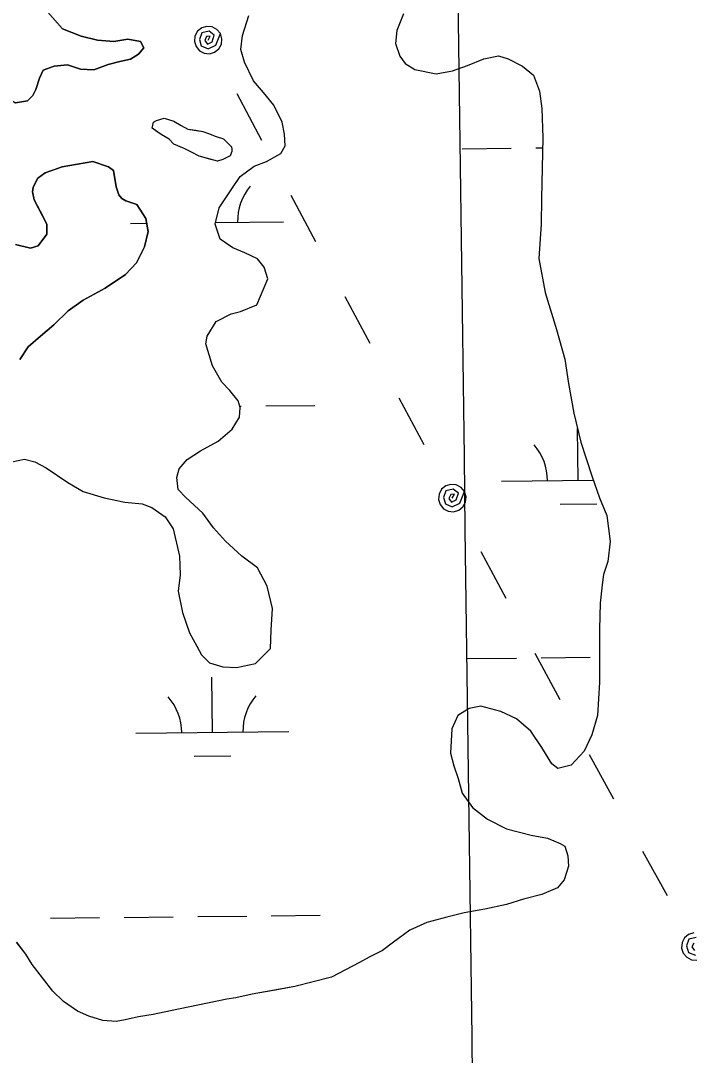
# Model space of a CAD drawing. Extents: x 3734862 to 3772949, y 391520 to 417239.
# Drawn here: x 3762459 to 3762898, y 408038 to 408713 of the extents above; entities that cross this region are included whole.
import ezdxf

# ---------------------------------------------------------------- set-up
doc = ezdxf.new("R2010")
doc.units = 0
for name, color, linetype in [('V-GRID-MAJR', 7, 'Continuous'), ('V-TOPO-SHOR', 7, 'Continuous'), ('V-UTIL-LINE', 7, 'Continuous'), ('V-WETL-SWMP', 7, 'Continuous')]:
    doc.layers.add(name, color=color, linetype=linetype)

msp = doc.modelspace()

# ---------------------------------------------------------------- linework, layer by layer
at = {"layer": 'V-GRID-MAJR'}
msp.add_spline([(3762898.112, 397163.154), (3762817.929, 403220.826), (3762737.7120000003, 409281.10000000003), (3762657.495, 415341.37700000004), (3762657.461, 415343.97500000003)], degree=3, dxfattribs=at)
at = {"layer": 'V-TOPO-SHOR'}
for points in [[(3762395.23, 408721.913), (3762406.983, 408708.88300000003), (3762415.5870000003, 408695.08), (3762423.0270000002, 408686.003), (3762436.36, 408674.14900000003), (3762449.3030000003, 408663.87), (3762455.977, 408659.912), (3762463.852, 408661.06), (3762467.4050000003, 408664.58900000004), (3762469.3880000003, 408668.515), (3762471.776, 408675.982), (3762474.1550000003, 408681.088), (3762481.25, 408683.816), (3762489.907, 408684.569), (3762498.551, 408681.782), (3762507.2060000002, 408681.356), (3762516.662, 408684.86), (3762524.145, 408686.8), (3762531.233, 408688.346)], [(3762531.233, 408688.346), (3762536.359, 408691.47500000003), (3762539.917, 408695.788), (3762537.572, 408699.733), (3762529.3140000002, 408701.336), (3762520.2600000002, 408699.798), (3762509.639, 408700.626), (3762499.028, 408703.419), (3762486.849, 408708.18700000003), (3762477.055, 408719.24)], [(3762562.2970000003, 408341.189), (3762565.009, 408327.363), (3762569.6950000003, 408313.929), (3762574.397, 408305.227), (3762577.532, 408299.689), (3762582.644, 408294.538), (3762591.3170000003, 408291.743), (3762600.392, 408291.315), (3762612.637, 408294.03), (3762622.541, 408303.86100000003), (3762622.9820000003, 408315.69800000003), (3762623.825, 408329.905), (3762620.329, 408344.52), (3762614.058, 408356.386), (3762603.827, 408363.922), (3762593.208, 408373.831), (3762585.346, 408382.543), (3762578.278, 408392.041), (3762567.2660000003, 408402.34500000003), (3762562.156, 408407.496), (3762561.396, 408415.393), (3762562.9960000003, 408420.912), (3762568.15, 408427.208), (3762576.8540000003, 408432.69800000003), (3762588.323, 408438.969), (3762597.431, 408446.829), (3762602.196, 408454.704), (3762602.614, 408461.018), (3762601.449, 408465.364), (3762595.948, 408472.096), (3762590.838, 408477.64), (3762584.563, 408488.32), (3762580.2770000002, 408502.543), (3762581.086, 408507.67100000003), (3762587.041, 408517.123), (3762596.927, 408522.21400000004), (3762602.8540000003, 408523.773), (3762613.526, 408528.074), (3762620.694, 408545.017), (3762618.355, 408552.525), (3762614.036, 408558.067), (3762605.762, 408562.044), (3762597.879, 408565.233), (3762589.614, 408570.789), (3762586.492, 408580.668), (3762588.901, 408591.316), (3762596.841, 408603.125), (3762602.792, 408611.786), (3762611.896, 408618.46), (3762619.801, 408621.587), (3762629.294, 408626.683), (3762632.075, 408631.803), (3762631.708, 408639.303), (3762630.16, 408647.204), (3762624.677, 408658.275), (3762617.9990000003, 408666.588), (3762611.318, 408674.112), (3762605.4450000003, 408686.37), (3762603.108, 408694.666), (3762604.326, 408703.741), (3762608.322, 408716.75)], [(3762709.364, 408717.946), (3762704.981, 408706.909), (3762704.16, 408698.625), (3762706.892, 408690.326), (3762710.4250000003, 408685.577), (3762716.727, 408681.606), (3762730.528, 408678.79000000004), (3762741.1920000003, 408680.723), (3762751.074, 408684.24), (3762761.7460000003, 408688.541), (3762771.224, 408690.478), (3762777.532, 408688.479)], [(3762777.532, 408688.479), (3762786.987, 408683.707), (3762794.0670000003, 408677.762), (3762797.975, 408667.483), (3762799.511, 408656.033), (3762800.23, 408637.085), (3762799.29, 408597.62200000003), (3762799.224, 408580.65), (3762797.561, 408558.159), (3762801.819, 408536.04000000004), (3762809.227, 408511.93700000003), (3762814.6780000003, 408492.578), (3762816.987, 408476.781), (3762820.464, 408457.43), (3762825.129, 408438.467), (3762832.15, 408416.33900000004), (3762837.227, 408402.109), (3762841.919, 408390.647), (3762844.223, 408373.667), (3762842.595, 408360.648), (3762839.799, 408351.976), (3762838.984, 408345.26900000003), (3762837.755, 408333.434), (3762837.2970000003, 408316.46400000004), (3762837.241, 408302.257), (3762837.163, 408281.734), (3762835.898, 408260.029), (3762832.2970000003, 408247.414), (3762827.126, 408236.776), (3762818.8030000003, 408227.73), (3762810.111, 408225.396), (3762806.177, 408228.57), (3762799.509, 408239.25), (3762792.4450000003, 408249.935), (3762783.002, 408257.863), (3762772.758, 408262.63800000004), (3762759.747, 408266.239), (3762752.2430000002, 408264.689), (3762744.727, 408259.982), (3762740.748, 408251.313), (3762739.898, 408235.529), (3762742.235, 408227.233), (3762744.967, 408218.934)], [(3762556.313, 408636.038), (3762551.193, 408639.21400000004), (3762547.65, 408641.594), (3762545.289, 408643.183), (3762546.094, 408647.128), (3762548.072, 408648.303), (3762553.208, 408649.862), (3762559.514, 408647.865), (3762564.241, 408645.08400000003), (3762568.572, 408642.7), (3762573.701, 408641.891), (3762578.434, 408641.08400000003), (3762581.983, 408639.886), (3762587.105, 408637.893), (3762591.836, 408636.29600000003), (3762594.1950000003, 408633.92), (3762595.768, 408632.335), (3762596.9450000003, 408631.147), (3762597.3340000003, 408629.566), (3762597.328, 408627.987)], [(3762597.328, 408627.987), (3762596.134, 408625.231), (3762591.389, 408622.88), (3762587.8340000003, 408621.708), (3762583.4960000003, 408622.91000000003), (3762576.005, 408624.911), (3762570.8850000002, 408627.694), (3762566.1580000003, 408630.08), (3762559.4590000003, 408632.868), (3762556.313, 408636.038)], [(3762458.882, 408492.293), (3762464.421, 408500.534), (3762472.318, 408507.585), (3762481.002, 408515.03), (3762490.478, 408524.041), (3762500.341, 408531.086), (3762514.536, 408538.901), (3762527.946, 408547.9), (3762535.057, 408555.349), (3762540.2120000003, 408565.951), (3762542.61, 408575.78), (3762541.068, 408584.441), (3762535.2, 408593.511), (3762528.128, 408595.89900000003), (3762525.38, 408597.482), (3762523.4220000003, 408599.852), (3762521.8680000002, 408604.972), (3762519.941, 408615.601), (3762516.801, 408617.97500000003), (3762506.586, 408621.555), (3762486.507, 408618.08900000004), (3762480.992, 408616.14400000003), (3762479.81, 408615.755), (3762475.4760000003, 408614.196), (3762470.741, 408610.674), (3762467.571, 408604.786), (3762467.166, 408601.64), (3762468.327, 408596.52), (3762472.2320000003, 408589.028), (3762476.529, 408580.75), (3762476.505, 408574.061), (3762470.969, 408566.609), (3762465.847, 408565.052), (3762456.02, 408567.45)], [(3762453.688, 408425.667), (3762461.98, 408427.216), (3762468.685, 408425.61), (3762476.169, 408421.635), (3762490.341, 408412.11), (3762500.186, 408406.152), (3762513.985, 408402.152), (3762527.3910000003, 408399.338), (3762538.833, 408398.112), (3762545.139, 408395.72000000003), (3762553.798, 408389.766), (3762558.9, 408381.855), (3762563.174, 408364.078), (3762563.522, 408351.83900000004), (3762562.2970000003, 408341.189)], [(3762744.967, 408218.934), (3762747.693, 408209.452), (3762754.367, 408199.953), (3762764.2060000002, 408192.417), (3762776.416, 408186.056), (3762792.583, 408182.048), (3762803.23, 408180.034), (3762811.506, 408176.45), (3762814.6580000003, 408174.859), (3762816.608, 408168.539), (3762816.9760000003, 408161.828), (3762814.179, 408152.759), (3762809.819, 408147.645), (3762799.54, 408143.342), (3762787.688, 408140.232), (3762776.623, 408136.719), (3762762.403, 408133.617), (3762748.975, 408131.3), (3762737.518, 408128.58), (3762724.48, 408125.078), (3762713.411, 408119.989), (3762702.725, 408112.135), (3762695.6, 408106.63800000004), (3762686.9, 408102.329), (3762680.571, 408098.80100000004)], [(3762680.571, 408098.80100000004), (3762662.381, 408089.398), (3762638.282, 408083.174), (3762625.644, 408080.854), (3762610.634, 408078.148), (3762599.97, 408075.822), (3762594.0470000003, 408075.054), (3762557.312, 408067.3), (3762545.858, 408064.976), (3762536.38, 408063.43200000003), (3762527.688, 408061.492), (3762521.7630000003, 408060.331), (3762513.0840000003, 408061.152), (3762504.017, 408063.95), (3762496.532, 408067.134), (3762487.478, 408073.485), (3762480.398, 408080.221), (3762467.045, 408097.637), (3762462.73, 408104.365), (3762456.84, 408112.28)]]:
    msp.add_lwpolyline(points, dxfattribs=at)
at = {"layer": 'V-UTIL-LINE'}
for points in [[(3762581.825, 408700.759), (3762583.143, 408703.316), (3762580.8370000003, 408703.003), (3762579.642, 408700.53), (3762581.2970000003, 408698.115), (3762584.3680000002, 408699.57), (3762585.842, 408704.02), (3762582.448, 408706.606), (3762577.703, 408705.543), (3762576.1520000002, 408701.234), (3762577.35, 408696.927), (3762581.81, 408695.091), (3762586.812, 408697.392), (3762589.767, 408704.993), (3762587.542, 408707.71), (3762584.447, 408709.368), (3762580.952, 408709.716), (3762577.591, 408708.7), (3762574.8740000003, 408706.47500000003), (3762573.215, 408703.38), (3762572.8680000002, 408699.885), (3762573.884, 408696.52400000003), (3762576.109, 408693.80700000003), (3762579.204, 408692.14900000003), (3762582.698, 408691.80100000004), (3762586.06, 408692.817), (3762588.776, 408695.042), (3762590.435, 408698.137), (3762590.7830000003, 408701.632), (3762589.767, 408704.993)], [(3762600.43, 408665.865), (3762616.65, 408635.446)], [(3762635.7320000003, 408599.658), (3762651.952, 408569.238)], [(3762671.034, 408533.45), (3762687.254, 408503.03)], [(3762706.336, 408467.242), (3762722.556, 408436.822)], [(3762741.161, 408401.929), (3762742.4790000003, 408404.487), (3762740.173, 408404.173), (3762738.978, 408401.701), (3762740.633, 408399.28500000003), (3762743.703, 408400.74), (3762745.1780000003, 408405.19), (3762741.784, 408407.777), (3762737.038, 408406.713), (3762735.488, 408402.405), (3762736.685, 408398.098), (3762741.146, 408396.261), (3762746.148, 408398.56200000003), (3762749.103, 408406.163), (3762746.878, 408408.88), (3762743.782, 408410.539), (3762740.288, 408410.886), (3762736.927, 408409.87), (3762734.21, 408407.646), (3762732.551, 408404.55), (3762732.204, 408401.056), (3762733.219, 408397.694), (3762735.444, 408394.978), (3762738.54, 408393.319), (3762742.034, 408392.971), (3762745.396, 408393.987), (3762748.112, 408396.212), (3762749.771, 408399.308), (3762750.119, 408402.802), (3762749.103, 408406.163)], [(3762759.7660000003, 408367.036), (3762775.986, 408336.616)], [(3762795.068, 408300.828), (3762811.288, 408270.408)], [(3762830.37, 408234.62), (3762846.409, 408205.64900000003)], [(3762865.278, 408171.566), (3762881.3170000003, 408142.59500000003)], [(3762898.7, 408118.306), (3762895.355, 408117.237), (3762892.674, 408114.97000000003), (3762891.0640000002, 408111.849), (3762890.771, 408108.349), (3762891.84, 408105.004), (3762894.1070000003, 408102.32300000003), (3762897.2290000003, 408100.713), (3762900.728, 408100.42100000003)], [(3762900.245, 408115.22000000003), (3762895.5160000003, 408114.082), (3762894.034, 408109.75), (3762895.299, 408105.462), (3762899.788, 408103.696)], [(3762898.691, 408111.592), (3762897.534, 408109.101), (3762899.227, 408106.712)]]:
    msp.add_lwpolyline(points, dxfattribs=at)
at = {"layer": 'V-WETL-SWMP'}
for p, q in [((3762747.5984855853, 408629.88589344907), (3762779.596700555, 408630.2238856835)), ((3762795.59580804, 408630.3928818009), (3762800.070893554, 408630.44015144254)), ((3762531.0369994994, 408581.16579759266), (3762541.6306497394, 408581.27769669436)), ((3762586.738654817, 408581.75416562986), (3762631.03142128, 408582.222023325)), ((3762602.3937828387, 408461.84183014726), (3762603.4572510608, 408461.85306339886)), ((3762619.4563585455, 408462.0220595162), (3762651.454573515, 408462.36005175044)), ((3762823.2969671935, 408413.4303659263), (3762822.9384366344, 408447.3729739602)), ((3762773.299756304, 408412.90225306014), (3762833.150396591, 408413.53444618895)), ((3762811.4606227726, 408397.87347961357), (3762835.459284, 408398.1269737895)), ((3762799.1096069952, 408297.73643914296), (3762831.1078219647, 408298.0744313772)), ((3762751.11228454, 408297.22945079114), (3762783.110499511, 408297.5674430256)), ((3762584.5480093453, 408249.0374678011), (3762584.167768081, 408285.0354596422)), ((3762534.550798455, 408248.5093549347), (3762634.545220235, 408249.56558066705)), ((3762572.711664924, 408233.48058148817), (3762596.710326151, 408233.7340756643)), ((3762574.972835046, 408128.85862850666), (3762606.9710500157, 408129.1966207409)), ((3762622.970157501, 408129.36561685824), (3762654.9683724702, 408129.7036090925)), ((3762478.978190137, 408127.8446518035), (3762510.9764051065, 408128.182644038)), ((3762526.9755125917, 408128.35164015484), (3762558.973727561, 408128.6896323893))]:
    msp.add_line(p, q, dxfattribs=at)
for points in [[(3762477.055, 408719.241), (3762486.849, 408708.18700000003), (3762499.028, 408703.42), (3762509.64, 408700.625), (3762520.2600000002, 408699.798), (3762529.315, 408701.337), (3762537.571, 408699.732), (3762539.917, 408695.789), (3762536.36, 408691.47500000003), (3762531.233, 408688.346), (3762524.145, 408686.8), (3762516.662, 408684.86100000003), (3762507.207, 408681.356), (3762498.552, 408681.782), (3762489.907, 408684.569), (3762481.2490000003, 408683.815), (3762474.156, 408681.088), (3762471.776, 408675.982), (3762469.387, 408668.516), (3762467.4050000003, 408664.58900000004), (3762463.8510000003, 408661.061), (3762455.978, 408659.911)], [(3762562.298, 408341.189), (3762565.008, 408327.364), (3762569.694, 408313.928), (3762574.397, 408305.227), (3762577.5330000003, 408299.689), (3762582.644, 408294.539), (3762591.3170000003, 408291.743), (3762600.393, 408291.314), (3762612.6380000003, 408294.031), (3762622.542, 408303.86), (3762622.9820000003, 408315.699), (3762623.825, 408329.904), (3762620.329, 408344.52), (3762614.059, 408356.385), (3762603.826, 408363.922), (3762593.207, 408373.83), (3762585.346, 408382.543), (3762578.278, 408392.042), (3762567.2660000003, 408402.34500000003), (3762562.1550000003, 408407.495), (3762561.396, 408415.392), (3762562.995, 408420.911), (3762568.15, 408427.207), (3762576.8540000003, 408432.699), (3762588.323, 408438.97000000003), (3762597.431, 408446.83), (3762602.197, 408454.705), (3762602.615, 408461.018), (3762601.448, 408465.364), (3762595.948, 408472.09500000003), (3762590.838, 408477.64), (3762584.5640000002, 408488.32), (3762580.276, 408502.544), (3762581.085, 408507.672), (3762587.041, 408517.12200000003), (3762596.927, 408522.215), (3762602.8540000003, 408523.772), (3762613.526, 408528.07300000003), (3762620.6950000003, 408545.017), (3762618.355, 408552.52400000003), (3762614.035, 408558.066), (3762605.762, 408562.044), (3762597.88, 408565.232), (3762589.613, 408570.789), (3762586.4930000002, 408580.668), (3762588.901, 408591.315), (3762596.84, 408603.125), (3762602.793, 408611.78500000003), (3762611.896, 408618.46), (3762619.801, 408621.588), (3762629.293, 408626.683), (3762632.075, 408631.803), (3762631.7090000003, 408639.303), (3762630.16, 408647.203), (3762624.677, 408658.275), (3762617.9990000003, 408666.588), (3762611.318, 408674.113), (3762605.444, 408686.37), (3762603.1070000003, 408694.667), (3762604.326, 408703.74), (3762608.322, 408716.749)], [(3762709.365, 408717.945), (3762704.981, 408706.91000000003), (3762704.161, 408698.625), (3762706.892, 408690.326), (3762710.426, 408685.577), (3762716.7260000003, 408681.606), (3762730.529, 408678.791), (3762741.193, 408680.724), (3762751.073, 408684.239), (3762761.7460000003, 408688.54000000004), (3762771.225, 408690.477), (3762777.532, 408688.48), (3762786.987, 408683.708), (3762794.068, 408677.761)], [(3762794.068, 408677.761), (3762797.9760000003, 408667.484), (3762799.511, 408656.032), (3762800.2290000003, 408637.085), (3762799.29, 408597.621), (3762799.225, 408580.65), (3762797.561, 408558.159), (3762801.819, 408536.041), (3762809.2260000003, 408511.93700000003), (3762814.6780000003, 408492.577), (3762816.987, 408476.781), (3762820.465, 408457.429), (3762825.129, 408438.467), (3762832.15, 408416.338), (3762837.227, 408402.11), (3762841.919, 408390.647), (3762844.223, 408373.667), (3762842.595, 408360.648), (3762839.799, 408351.976), (3762838.984, 408345.27), (3762837.755, 408333.434), (3762837.296, 408316.46400000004), (3762837.164, 408281.733), (3762835.898, 408260.03), (3762832.298, 408247.414), (3762827.127, 408236.777), (3762818.804, 408227.731), (3762810.112, 408225.396), (3762806.1780000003, 408228.569), (3762799.509, 408239.25), (3762792.4450000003, 408249.934), (3762783.003, 408257.863), (3762772.759, 408262.63800000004), (3762759.748, 408266.239), (3762752.244, 408264.689), (3762744.727, 408259.982), (3762740.747, 408251.314), (3762739.898, 408235.53), (3762742.234, 408227.233), (3762744.966, 408218.934), (3762747.693, 408209.451), (3762754.366, 408199.954), (3762764.205, 408192.417), (3762776.416, 408186.056), (3762792.582, 408182.048), (3762803.231, 408180.034), (3762811.506, 408176.451), (3762814.657, 408174.86), (3762816.6070000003, 408168.538), (3762816.9760000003, 408161.827), (3762814.179, 408152.76), (3762809.818, 408147.646), (3762799.54, 408143.343), (3762787.687, 408140.231), (3762776.623, 408136.72000000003), (3762762.403, 408133.617), (3762748.975, 408131.3), (3762737.519, 408128.581), (3762724.481, 408125.078), (3762713.411, 408119.989), (3762702.725, 408112.136), (3762695.6, 408106.63800000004), (3762686.9, 408102.329), (3762680.572, 408098.80100000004), (3762662.381, 408089.398), (3762638.282, 408083.174), (3762610.6350000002, 408078.148), (3762599.97, 408075.821), (3762594.0470000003, 408075.054), (3762557.312, 408067.3), (3762545.8570000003, 408064.97500000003), (3762536.379, 408063.43200000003), (3762527.6890000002, 408061.492), (3762521.764, 408060.33), (3762513.0840000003, 408061.152), (3762504.017, 408063.95), (3762496.531, 408067.135), (3762487.477, 408073.485), (3762480.398, 408080.221), (3762467.045, 408097.63800000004), (3762462.7290000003, 408104.364), (3762456.839, 408112.28)], [(3762456.02, 408567.451), (3762465.847, 408565.053), (3762470.968, 408566.608), (3762476.504, 408574.06200000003), (3762476.5300000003, 408580.751), (3762468.327, 408596.51900000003), (3762467.166, 408601.639), (3762467.572, 408604.78500000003), (3762470.742, 408610.674), (3762475.4760000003, 408614.197), (3762486.507, 408618.09), (3762506.586, 408621.555), (3762516.802, 408617.97500000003), (3762519.941, 408615.602), (3762521.8680000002, 408604.972), (3762523.4220000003, 408599.851), (3762525.38, 408597.483), (3762528.128, 408595.89900000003), (3762535.201, 408593.512), (3762541.068, 408584.44), (3762542.609, 408575.779), (3762540.211, 408565.952), (3762535.056, 408555.348), (3762527.946, 408547.9), (3762514.535, 408538.901), (3762500.341, 408531.086), (3762490.478, 408524.042), (3762481.002, 408515.029), (3762472.318, 408507.586), (3762464.4220000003, 408500.534), (3762458.882, 408492.293)], [(3762453.687, 408425.668), (3762461.981, 408427.215), (3762468.685, 408425.61100000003), (3762476.168, 408421.635), (3762490.341, 408412.109), (3762500.185, 408406.152), (3762513.984, 408402.153), (3762527.392, 408399.33900000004), (3762538.833, 408398.112), (3762545.139, 408395.72000000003), (3762553.799, 408389.766), (3762558.9, 408381.854), (3762563.174, 408364.077), (3762563.523, 408351.84), (3762562.298, 408341.189)]]:
    msp.add_lwpolyline(points, dxfattribs=at)
msp.add_lwpolyline([(3762556.313, 408636.037), (3762551.194, 408639.21400000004), (3762545.289, 408643.183), (3762546.093, 408647.12700000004), (3762548.071, 408648.303), (3762553.208, 408649.863), (3762559.515, 408647.865), (3762564.241, 408645.085), (3762568.573, 408642.7), (3762578.434, 408641.08400000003), (3762581.9820000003, 408639.886), (3762587.105, 408637.89400000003), (3762591.835, 408636.297), (3762596.946, 408631.147), (3762597.335, 408629.566), (3762597.329, 408627.988), (3762596.134, 408625.23), (3762591.389, 408622.88), (3762587.833, 408621.70900000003), (3762576.004, 408624.912), (3762570.884, 408627.694), (3762566.157, 408630.08), (3762559.458, 408632.868)], close=True, dxfattribs=at)
for centre, radius, start, end in [((3762636.2690499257, 408582.7521772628), 35.24628790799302, 139.83336095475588, 181.3770192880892), ((3762768.0520976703, 408413.3216525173), 35.24628790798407, 359.8333639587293, 41.377022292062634), ((3762529.303139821, 408248.92875439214), 35.24628790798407, 359.8333639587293, 41.377022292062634), ((3762639.782848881, 408250.09573460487), 35.24628790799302, 139.83336095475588, 181.3770192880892)]:
    msp.add_arc(centre, radius, start, end, dxfattribs=at)

doc.saveas('drawing.dxf')
